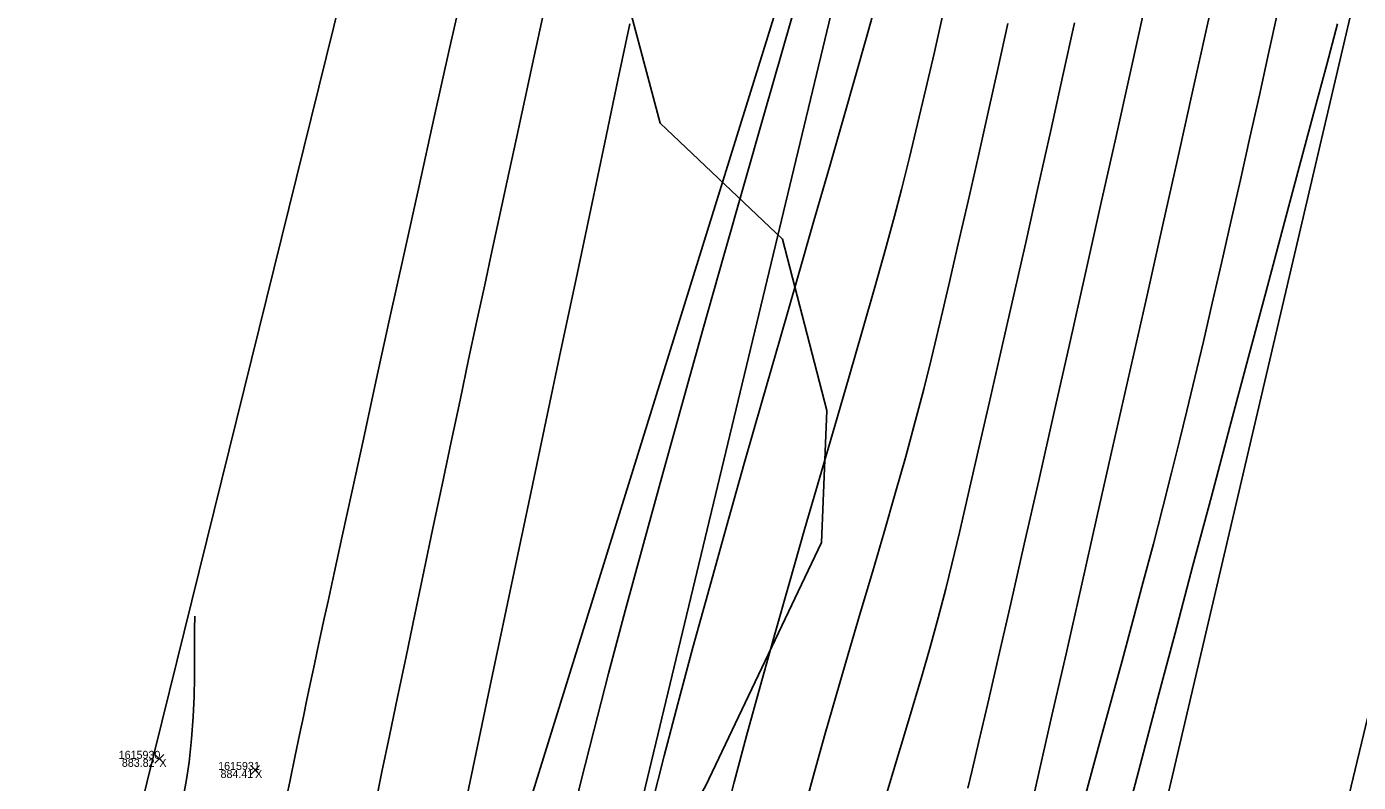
# Model space of a CAD drawing. Extents: x 1957117 to 1971063, y 701601 to 715861.
# Drawn here: x 1963068.6 to 1963126.8, y 705222.4 to 705255.5 of the extents above; entities that cross this region are included whole.
import ezdxf

# ---------------------------------------------------------------- set-up
doc = ezdxf.new("R2010")
doc.units = 0
for name, color, linetype in [('AP_X_Lights', 7, 'Continuous'), ('DT_X_Break_Line', 7, 'Continuous'), ('DT_X_Contour_Major', 7, 'Continuous'), ('DT_X_Contour_Minor', 7, 'Continuous'), ('DT_X_TIN_Hull', 7, 'Continuous'), ('GE_X_CL_20', 7, 'Continuous'), ('HY_X_Water_Edge', 7, 'Continuous'), ('PV_P_Shoulder', 7, 'Continuous'), ('RS_Raster1', 7, 'Continuous'), ('RW_X_Esmt_RR', 7, 'Continuous'), ('SC_Scratch1', 7, 'Continuous'), ('SC_Shading5', 7, 'Continuous'), ('VG_X_Tree_Line_Rt', 7, 'Continuous')]:
    doc.layers.add(name, color=color, linetype=linetype)

msp = doc.modelspace()

# ---------------------------------------------------------------- linework, layer by layer
at = {"layer": 'AP_X_Lights'}
for p, q in [((1963074.167, 705223.272), (1963074.555, 705223.662)), ((1963074.167, 705223.662), (1963074.555, 705223.272)), ((1963078.355, 705222.786), (1963078.743, 705223.176)), ((1963078.355, 705223.176), (1963078.743, 705222.786))]:
    msp.add_line(p, q, dxfattribs=at)
at = {"layer": 'DT_X_Break_Line'}
for points in [[(1963059.618, 705072.384), (1963067.267, 705121.949), (1963084.435, 705172.155), (1963089.948, 705219.61), (1963104.733, 705267.194), (1963118.935, 705315.406), (1963122.413, 705362.88), (1963135.773, 705414.457), (1963142.701, 705466.671), (1963157.121, 705507.344), (1963171.033, 705561.75), (1963190.964, 705600.578), (1963199.065, 705656.682), (1963210.848, 705704.455), (1963218.329, 705756.178)], [(1963248.355, 705747.376), (1963235.759, 705698.829), (1963221.229, 705652.053), (1963207.844, 705601.615), (1963200.47, 705556.329), (1963185.917, 705507.018), (1963175.154, 705452.621), (1963160.398, 705408.434), (1963150.566, 705354.43), (1963137.351, 705306.484), (1963127.753, 705261.545), (1963117.087, 705216.019), (1963104.746, 705164.3), (1963091.28, 705116.393), (1963081.686, 705067.168)]]:
    msp.add_lwpolyline(points, dxfattribs=at)
at = {"layer": 'DT_X_Contour_Major'}
for points in [[(1963111.468, 705255.626), (1963111.041, 705253.695), (1963110.603, 705251.736), (1963110.163, 705249.778), (1963109.724, 705247.849), (1963109.295, 705245.978), (1963108.88, 705244.192), (1963108.486, 705242.52), (1963108.119, 705240.992), (1963107.785, 705239.634), (1963107.418, 705238.217), (1963107.001, 705236.689), (1963106.542, 705235.067), (1963106.051, 705233.372), (1963105.538, 705231.622), (1963105.011, 705229.838), (1963104.481, 705228.038), (1963103.956, 705226.243), (1963103.447, 705224.47), (1963102.962, 705222.741), (1963102.511, 705221.074)], [(1963111.468, 705255.626), (1963111.041, 705253.695), (1963110.603, 705251.736), (1963110.163, 705249.778), (1963109.724, 705247.849), (1963109.295, 705245.978), (1963108.88, 705244.192), (1963108.486, 705242.52), (1963108.119, 705240.992), (1963107.785, 705239.634), (1963107.418, 705238.217), (1963107.001, 705236.689), (1963106.542, 705235.067), (1963106.051, 705233.372), (1963105.538, 705231.622), (1963105.011, 705229.838), (1963104.481, 705228.038), (1963103.956, 705226.243), (1963103.447, 705224.47), (1963102.962, 705222.741), (1963102.511, 705221.074)], [(1963125.879, 705255.609), (1963125.406, 705253.833), (1963124.843, 705251.726), (1963124.205, 705249.338), (1963123.506, 705246.72), (1963122.758, 705243.92), (1963121.976, 705240.989), (1963121.173, 705237.979), (1963120.363, 705234.937), (1963119.56, 705231.916), (1963118.777, 705228.964), (1963118.027, 705226.133), (1963117.325, 705223.472), (1963116.685, 705221.031)], [(1963125.879, 705255.609), (1963125.406, 705253.833), (1963124.843, 705251.726), (1963124.205, 705249.338), (1963123.506, 705246.72), (1963122.758, 705243.92), (1963121.976, 705240.989), (1963121.173, 705237.979), (1963120.363, 705234.937), (1963119.56, 705231.916), (1963118.777, 705228.964), (1963118.027, 705226.133), (1963117.325, 705223.472), (1963116.685, 705221.031)]]:
    msp.add_lwpolyline(points, dxfattribs=at)
at = {"layer": 'DT_X_Contour_Minor'}
for points in [[(1963120.688, 705257.806), (1963120.154, 705255.383), (1963119.559, 705252.699), (1963118.914, 705249.808), (1963118.232, 705246.76), (1963117.523, 705243.607), (1963116.801, 705240.399), (1963116.076, 705237.19), (1963115.361, 705234.029), (1963114.667, 705230.97), (1963114.007, 705228.062), (1963113.393, 705225.357), (1963112.835, 705222.908), (1963112.346, 705220.764)], [(1963120.688, 705257.806), (1963120.154, 705255.383), (1963119.559, 705252.699), (1963118.914, 705249.808), (1963118.232, 705246.76), (1963117.523, 705243.607), (1963116.801, 705240.399), (1963116.076, 705237.19), (1963115.361, 705234.029), (1963114.667, 705230.97), (1963114.007, 705228.062), (1963113.393, 705225.357), (1963112.835, 705222.908), (1963112.346, 705220.764)], [(1963079.922, 705221.772), (1963080.078, 705222.529), (1963080.302, 705223.606), (1963080.491, 705224.517), (1963080.657, 705225.319), (1963080.813, 705226.065), (1963080.97, 705226.812), (1963081.141, 705227.612), (1963081.337, 705228.522), (1963081.57, 705229.597), (1963081.737, 705230.363), (1963082.002, 705231.583), (1963082.355, 705233.205), (1963082.785, 705235.178), (1963083.281, 705237.451), (1963083.833, 705239.973), (1963084.429, 705242.692), (1963085.06, 705245.558), (1963085.715, 705248.52), (1963086.382, 705251.526), (1963087.052, 705254.525), (1963087.713, 705257.466)], [(1963079.922, 705221.772), (1963080.078, 705222.529), (1963080.302, 705223.606), (1963080.491, 705224.517), (1963080.657, 705225.319), (1963080.813, 705226.065), (1963080.97, 705226.812), (1963081.141, 705227.612), (1963081.337, 705228.522), (1963081.57, 705229.597), (1963081.737, 705230.363), (1963082.002, 705231.583), (1963082.355, 705233.205), (1963082.785, 705235.178), (1963083.281, 705237.451), (1963083.833, 705239.973), (1963084.429, 705242.692), (1963085.06, 705245.558), (1963085.715, 705248.52), (1963086.382, 705251.526), (1963087.052, 705254.525), (1963087.713, 705257.466)], [(1963102.37, 705257.103), (1963101.609, 705254.459), (1963100.792, 705251.606), (1963099.932, 705248.594), (1963099.045, 705245.471), (1963098.146, 705242.289), (1963097.251, 705239.095), (1963096.374, 705235.939), (1963095.531, 705232.871), (1963094.736, 705229.941), (1963094.005, 705227.197), (1963093.353, 705224.689), (1963092.795, 705222.466), (1963092.345, 705220.578)], [(1963102.37, 705257.103), (1963101.609, 705254.459), (1963100.792, 705251.606), (1963099.932, 705248.594), (1963099.045, 705245.471), (1963098.146, 705242.289), (1963097.251, 705239.095), (1963096.374, 705235.939), (1963095.531, 705232.871), (1963094.736, 705229.941), (1963094.005, 705227.197), (1963093.353, 705224.689), (1963092.795, 705222.466), (1963092.345, 705220.578)], [(1963083.79, 705221.431), (1963084.094, 705222.892), (1963084.425, 705224.478), (1963084.777, 705226.168), (1963085.148, 705227.94), (1963085.532, 705229.775), (1963085.925, 705231.652), (1963086.324, 705233.548), (1963086.723, 705235.445), (1963087.119, 705237.321), (1963087.508, 705239.155), (1963087.885, 705240.926), (1963088.246, 705242.614), (1963088.587, 705244.197), (1963088.904, 705245.656), (1963089.223, 705247.125), (1963089.572, 705248.737), (1963089.945, 705250.468), (1963090.339, 705252.293), (1963090.75, 705254.186), (1963091.172, 705256.123)], [(1963083.79, 705221.431), (1963084.094, 705222.892), (1963084.425, 705224.478), (1963084.777, 705226.168), (1963085.148, 705227.94), (1963085.532, 705229.775), (1963085.925, 705231.652), (1963086.324, 705233.548), (1963086.723, 705235.445), (1963087.119, 705237.321), (1963087.508, 705239.155), (1963087.885, 705240.926), (1963088.246, 705242.614), (1963088.587, 705244.197), (1963088.904, 705245.656), (1963089.223, 705247.125), (1963089.572, 705248.737), (1963089.945, 705250.468), (1963090.339, 705252.293), (1963090.75, 705254.186), (1963091.172, 705256.123)], [(1963105.622, 705256.216), (1963105.274, 705254.963), (1963104.823, 705253.371), (1963104.281, 705251.483), (1963103.665, 705249.343), (1963102.986, 705246.994), (1963102.26, 705244.48), (1963101.501, 705241.843), (1963100.722, 705239.127), (1963099.938, 705236.375), (1963099.163, 705233.631), (1963098.41, 705230.937), (1963097.695, 705228.337), (1963097.031, 705225.875), (1963096.432, 705223.593), (1963095.912, 705221.535)], [(1963105.622, 705256.216), (1963105.274, 705254.963), (1963104.823, 705253.371), (1963104.281, 705251.483), (1963103.665, 705249.343), (1963102.986, 705246.994), (1963102.26, 705244.48), (1963101.501, 705241.843), (1963100.722, 705239.127), (1963099.938, 705236.375), (1963099.163, 705233.631), (1963098.41, 705230.937), (1963097.695, 705228.337), (1963097.031, 705225.875), (1963096.432, 705223.593), (1963095.912, 705221.535)], [(1963117.391, 705256.08), (1963116.808, 705253.442), (1963116.181, 705250.62), (1963115.522, 705247.667), (1963114.843, 705244.638), (1963114.157, 705241.588), (1963113.476, 705238.571), (1963112.813, 705235.641), (1963112.181, 705232.854), (1963111.591, 705230.264), (1963111.056, 705227.926), (1963110.589, 705225.893), (1963110.202, 705224.222), (1963109.907, 705222.966), (1963109.717, 705222.179)], [(1963117.391, 705256.08), (1963116.808, 705253.442), (1963116.181, 705250.62), (1963115.522, 705247.667), (1963114.843, 705244.638), (1963114.157, 705241.588), (1963113.476, 705238.571), (1963112.813, 705235.641), (1963112.181, 705232.854), (1963111.591, 705230.264), (1963111.056, 705227.926), (1963110.589, 705225.893), (1963110.202, 705224.222), (1963109.907, 705222.966), (1963109.717, 705222.179)], [(1963123.253, 705256.08), (1963122.865, 705254.303), (1963122.462, 705252.481), (1963122.05, 705250.633), (1963121.634, 705248.781), (1963121.217, 705246.943), (1963120.805, 705245.14), (1963120.402, 705243.393), (1963120.013, 705241.722), (1963119.642, 705240.146), (1963119.294, 705238.687), (1963118.973, 705237.365), (1963118.626, 705235.968), (1963118.241, 705234.465), (1963117.826, 705232.874), (1963117.385, 705231.213), (1963116.927, 705229.502), (1963116.457, 705227.759), (1963115.981, 705226.003), (1963115.507, 705224.253), (1963115.039, 705222.528), (1963114.586, 705220.847)], [(1963123.253, 705256.08), (1963122.865, 705254.303), (1963122.462, 705252.481), (1963122.05, 705250.633), (1963121.634, 705248.781), (1963121.217, 705246.943), (1963120.805, 705245.14), (1963120.402, 705243.393), (1963120.013, 705241.722), (1963119.642, 705240.146), (1963119.294, 705238.687), (1963118.973, 705237.365), (1963118.626, 705235.968), (1963118.241, 705234.465), (1963117.826, 705232.874), (1963117.385, 705231.213), (1963116.927, 705229.502), (1963116.457, 705227.759), (1963115.981, 705226.003), (1963115.507, 705224.253), (1963115.039, 705222.528), (1963114.586, 705220.847)], [(1963087.705, 705221.306), (1963088.011, 705222.763), (1963088.405, 705224.642), (1963088.876, 705226.882), (1963089.411, 705229.421), (1963089.995, 705232.198), (1963090.618, 705235.151), (1963091.264, 705238.22), (1963091.923, 705241.342), (1963092.58, 705244.456), (1963093.223, 705247.502), (1963093.839, 705250.416), (1963094.414, 705253.138), (1963094.937, 705255.606)], [(1963087.705, 705221.306), (1963088.011, 705222.763), (1963088.405, 705224.642), (1963088.876, 705226.882), (1963089.411, 705229.421), (1963089.995, 705232.198), (1963090.618, 705235.151), (1963091.264, 705238.22), (1963091.923, 705241.342), (1963092.58, 705244.456), (1963093.223, 705247.502), (1963093.839, 705250.416), (1963094.414, 705253.138), (1963094.937, 705255.606)], [(1963108.593, 705255.88), (1963108.236, 705254.312), (1963107.877, 705252.759), (1963107.518, 705251.237), (1963107.164, 705249.765), (1963106.818, 705248.361), (1963106.514, 705247.192), (1963106.119, 705245.754), (1963105.647, 705244.084), (1963105.111, 705242.216), (1963104.523, 705240.188), (1963103.896, 705238.034), (1963103.244, 705235.79), (1963102.578, 705233.492), (1963101.911, 705231.176), (1963101.257, 705228.877), (1963100.629, 705226.632), (1963100.038, 705224.475), (1963099.498, 705222.443), (1963099.022, 705220.571)], [(1963108.593, 705255.88), (1963108.236, 705254.312), (1963107.877, 705252.759), (1963107.518, 705251.237), (1963107.164, 705249.765), (1963106.818, 705248.361), (1963106.514, 705247.192), (1963106.119, 705245.754), (1963105.647, 705244.084), (1963105.111, 705242.216), (1963104.523, 705240.188), (1963103.896, 705238.034), (1963103.244, 705235.79), (1963102.578, 705233.492), (1963101.911, 705231.176), (1963101.257, 705228.877), (1963100.629, 705226.632), (1963100.038, 705224.475), (1963099.498, 705222.443), (1963099.022, 705220.571)], [(1963114.382, 705255.644), (1963113.873, 705253.34), (1963113.341, 705250.945), (1963112.795, 705248.499), (1963112.244, 705246.043), (1963111.697, 705243.617), (1963111.163, 705241.262), (1963110.652, 705239.02), (1963110.172, 705236.929), (1963109.733, 705235.032), (1963109.344, 705233.369), (1963109.013, 705231.98), (1963108.751, 705230.906), (1963108.42, 705229.629), (1963108.068, 705228.354), (1963107.701, 705227.082), (1963107.324, 705225.813), (1963106.943, 705224.548), (1963106.563, 705223.287), (1963106.189, 705222.031)], [(1963114.382, 705255.644), (1963113.873, 705253.34), (1963113.341, 705250.945), (1963112.795, 705248.499), (1963112.244, 705246.043), (1963111.697, 705243.617), (1963111.163, 705241.262), (1963110.652, 705239.02), (1963110.172, 705236.929), (1963109.733, 705235.032), (1963109.344, 705233.369), (1963109.013, 705231.98), (1963108.751, 705230.906), (1963108.42, 705229.629), (1963108.068, 705228.354), (1963107.701, 705227.082), (1963107.324, 705225.813), (1963106.943, 705224.548), (1963106.563, 705223.287), (1963106.189, 705222.031)], [(1963075.357, 705221.514), (1963075.544, 705222.558), (1963075.659, 705223.316), (1963075.768, 705224.339), (1963075.838, 705225.3), (1963075.878, 705226.198), (1963075.896, 705227.032), (1963075.901, 705227.801), (1963075.9, 705228.503), (1963075.902, 705229.139), (1963075.915, 705229.705)], [(1963075.357, 705221.514), (1963075.544, 705222.558), (1963075.659, 705223.316), (1963075.768, 705224.339), (1963075.838, 705225.3), (1963075.878, 705226.198), (1963075.896, 705227.032), (1963075.901, 705227.801), (1963075.9, 705228.503), (1963075.902, 705229.139), (1963075.915, 705229.705)]]:
    msp.add_lwpolyline(points, dxfattribs=at)
at = {"layer": 'DT_X_TIN_Hull'}
msp.add_lwpolyline([(1963254.734, 705951.873), (1963238.207, 705904.757), (1963226.355, 705855.27), (1963191.43, 705709.793), (1963179.827, 705661.653), (1963168.092, 705612.411), (1963156.438, 705563.606), (1963144.855, 705514.97), (1963136.901, 705465.31), (1963121.943, 705418.117), (1963098.235, 705321.162), (1963062.2, 705175.46), (1963037.999, 705077.244)], dxfattribs=at)
at = {"layer": 'GE_X_CL_20'}
msp.add_lwpolyline([(1963418.3, 706437.397), (1962895.621, 704261.062)], dxfattribs=at)
at = {"layer": 'HY_X_Water_Edge'}
msp.add_spline([(1963191.723, 701994.048), (1963062.047, 702441.167), (1962863.491, 703169.356), (1962827.53, 703438.691), (1962823.213, 703537.412), (1962817.962, 703593.874), (1962817.97, 703697.316), (1962828.582, 703804.235), (1962836.461, 703844.734), (1962850.687, 703896.004), (1962867.251, 703938.846), (1962873.848, 703992.355), (1962884.135, 704091.371), (1962891.241, 704140.854), (1962897.382, 704180.529), (1962905.467, 704230.979), (1962943.949, 704328.022), (1962948.537, 704378.842), (1962964.114, 704426.264), (1963004.885, 704570.73), (1963042.054, 704716.522), (1963062.038, 704814.417), (1963072.171, 704860.237), (1963090.023, 704956.798), (1963107.066, 705031.783), (1963133.773, 705105.742), (1963148.685, 705206.74), (1963175.48, 705301.059), (1963191.635, 705353.417), (1963210.988, 705447.286), (1963219.532, 705497.27), (1963230.124, 705549.475), (1963251.052, 705591.159), (1963275.289, 705693.429), (1963292.982, 705784.032), (1963302.841, 705839.645), (1963335.126, 705936.766), (1963359.752, 706046.75), (1963389.133, 706177.299), (1963417.827, 706273.456), (1963475.868, 706451.902), (1963533.782, 706640.53), (1963553.86, 706696.984), (1963580.184, 706715.425), (1963609.172, 706718.73), (1963617.062, 706714.691), (1963619.447, 706694.678), (1963564.282, 706533.07), (1963531.853, 706395.229), (1963434.4, 706006.96), (1963354.09, 705679.186), (1963237.513, 705206.07), (1963167.369, 704892.962), (1963059.145, 704434.176), (1962907.914, 703908.742), (1962877.458, 703703.326), (1962898.357, 703412.121), (1962942.65, 703052.267), (1963048.963, 702674.866), (1963191.468, 702189.666), (1963245.396, 702019.832)], degree=3, dxfattribs=at)
at = {"layer": 'RW_X_Esmt_RR'}
msp.add_lwpolyline([(1962866.45, 704268.068), (1963123.345, 705337.727), (1963135.496, 705336.937), (1963400.797, 706441.601)], dxfattribs=at)
at = {"layer": 'SC_Shading5'}
for points in [[(1963026.912, 704294.121), (1963138.818, 704737.794), (1963251.679, 705213.963), (1963374.306, 705730.111), (1963454.783, 706045.593), (1963517.244, 706296.713), (1963562.763, 706479.256), (1963580.13, 706553.799), (1963589.678, 706586.994)], [(1963609.915, 706579.703), (1963587.283, 706499.153), (1963552.056, 706354.005), (1963480.911, 706069.234), (1963357.401, 705576.869), (1963272.751, 705226.931), (1963210.247, 704956.481), (1963044.97, 704288.881)]]:
    msp.add_spline(points, degree=3, dxfattribs=at)
at = {"layer": 'VG_X_Tree_Line_Rt'}
msp.add_lwpolyline([(1963093.256, 705262.563), (1963096.262, 705251.267), (1963101.615, 705246.189), (1963103.554, 705238.705), (1963103.309, 705232.922), (1963098.24, 705222.279), (1963092.559, 705212.385), (1963082.773, 705203.721), (1963079.609, 705193.275), (1963081.357, 705180.94), (1963075.74, 705171.423), (1963074.287, 705150.606), (1963070.285, 705135.607), (1963063.631, 705130.729), (1963055.529, 705128.281), (1963051.208, 705119.407), (1963049.763, 705108.02), (1963054.952, 705092.333)], dxfattribs=at)

# ---------------------------------------------------------------- texts
at = {"layer": 'PV_P_Shoulder'}
for s, p in [('883.82', (1963072.719, 705223.117)), ('884.41', (1963077.035, 705222.631))]:
    msp.add_text(s, height=0.35, dxfattribs=at).set_placement(p)
at = {"layer": 'RS_Raster1'}
for s, p in [('1615930', (1963072.581, 705223.467)), ('1615931', (1963076.931, 705222.981))]:
    msp.add_text(s, height=0.35, dxfattribs=at).set_placement(p)
at = {"layer": 'SC_Scratch1'}
for p in [(1963074.361, 705223.117), (1963078.549, 705222.631)]:
    msp.add_text('X', height=0.35, dxfattribs=at).set_placement(p)

doc.saveas('drawing.dxf')
